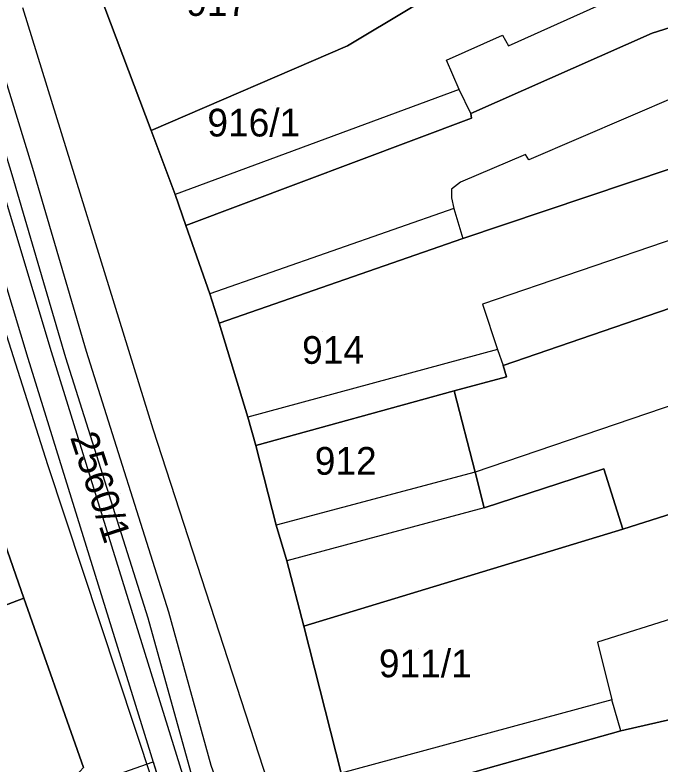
# Model space of a CAD drawing. Extents: x -263423 to -261326, y -1240067 to -1237864.
# Drawn here: x -262758.8 to -262712.2, y -1239222.4 to -1239168.4 of the extents above; entities that cross this region are included whole.
import ezdxf

# ---------------------------------------------------------------- set-up
doc = ezdxf.new("R2010")
doc.units = 0
for name, color, linetype in [('body_kn', 7, 'Continuous'), ('kladpar_druhypozemkov', 7, 'Continuous'), ('kladpar_hranice', 7, 'Continuous'), ('kladpar_parcelnecisla', 7, 'Continuous'), ('kladpar_plochy', 7, 'Continuous'), ('tarchy_linie', 7, 'Continuous'), ('zappar_hrandruhpozemk', 7, 'Continuous')]:
    doc.layers.add(name, color=color, linetype=linetype)

msp = doc.modelspace()

# ---------------------------------------------------------------- linework, layer by layer
at = {"layer": 'body_kn'}
for p, q in [((-262723.6, -1239169.8), (-262723.6, -1239169.8)), ((-262712.81, -1239169.66), (-262712.81, -1239169.66)), ((-262734.78, -1239170.58), (-262734.78, -1239170.58)), ((-262723.17, -1239170.58), (-262723.17, -1239170.58)), ((-262727.64, -1239171.62), (-262727.64, -1239171.62)), ((-262726.73, -1239173.74), (-262726.73, -1239173.74)), ((-262726.73, -1239173.74), (-262726.73, -1239173.74)), ((-262725.88, -1239175.47), (-262725.88, -1239175.47)), ((-262725.88, -1239175.47), (-262725.88, -1239175.47)), ((-262725.83, -1239175.79), (-262725.83, -1239175.79)), ((-262725.83, -1239175.79), (-262725.83, -1239175.79)), ((-262748.94, -1239176.69), (-262748.94, -1239176.69)), ((-262748.94, -1239176.69), (-262748.94, -1239176.69)), ((-262721.95, -1239178.42), (-262721.95, -1239178.42)), ((-262721.7, -1239178.8), (-262721.7, -1239178.8)), ((-262757.5, -1239179.41), (-262757.5, -1239179.41)), ((-262726.62, -1239180.41), (-262726.62, -1239180.41)), ((-262727.27, -1239180.91), (-262727.27, -1239180.91)), ((-262747.2, -1239181.3), (-262747.2, -1239181.3)), ((-262727.28, -1239181.54), (-262727.28, -1239181.54)), ((-262727.11, -1239182.31), (-262727.11, -1239182.31)), ((-262727.11, -1239182.31), (-262727.11, -1239182.31)), ((-262746.43, -1239183.54), (-262746.43, -1239183.54)), ((-262726.46, -1239184.48), (-262726.46, -1239184.48)), ((-262726.46, -1239184.48), (-262726.46, -1239184.48)), ((-262744.7, -1239188.47), (-262744.7, -1239188.47)), ((-262725.04, -1239189.22), (-262725.04, -1239189.22)), ((-262744.04, -1239190.58), (-262744.04, -1239190.58)), ((-262753.63, -1239192.61), (-262753.63, -1239192.61)), ((-262723.97, -1239192.48), (-262723.97, -1239192.48)), ((-262723.97, -1239192.48), (-262723.97, -1239192.48)), ((-262757.81, -1239193.14), (-262757.81, -1239193.14)), ((-262756.14, -1239192.63), (-262756.14, -1239192.63)), ((-262755.11, -1239193.06), (-262755.11, -1239193.06)), ((-262723.55, -1239193.63), (-262723.55, -1239193.63)), ((-262723.32, -1239194.46), (-262723.32, -1239194.46)), ((-262727.08, -1239195.46), (-262727.08, -1239195.46)), ((-262727.08, -1239195.46), (-262727.08, -1239195.46)), ((-262741.97, -1239197.36), (-262741.97, -1239197.36)), ((-262748.78, -1239198.23), (-262748.78, -1239198.23)), ((-262741.38, -1239199.41), (-262741.38, -1239199.41)), ((-262756.39, -1239200.8), (-262756.39, -1239200.8)), ((-262716.29, -1239201.1), (-262716.29, -1239201.1)), ((-262725.56, -1239201.34), (-262725.56, -1239201.34)), ((-262725.56, -1239201.34), (-262725.56, -1239201.34)), ((-262724.92, -1239203.9), (-262724.92, -1239203.9)), ((-262724.92, -1239203.9), (-262724.92, -1239203.9)), ((-262739.92, -1239205.16), (-262739.92, -1239205.16)), ((-262714.93, -1239205.45), (-262714.93, -1239205.45)), ((-262739.15, -1239207.72), (-262739.15, -1239207.72)), ((-262758.12, -1239210.42), (-262758.12, -1239210.42)), ((-262747.68, -1239211.41), (-262747.68, -1239211.41)), ((-262749.17, -1239211.85), (-262749.17, -1239211.85)), ((-262737.92, -1239212.45), (-262737.92, -1239212.45)), ((-262716.76, -1239213.61), (-262716.76, -1239213.61)), ((-262715.71, -1239217.76), (-262715.71, -1239217.76)), ((-262715.71, -1239217.76), (-262715.71, -1239217.76)), ((-262715.06, -1239220), (-262715.06, -1239220)), ((-262715.06, -1239220), (-262715.06, -1239220)), ((-262748.79, -1239222.22), (-262748.79, -1239222.22))]:
    msp.add_line(p, q, dxfattribs=at)
at = {"layer": 'kladpar_druhypozemkov'}
for p, q in [((-262739.96, -1239174.92), (-262739.96, -1239174.92)), ((-262736.56, -1239191.22), (-262736.56, -1239191.22)), ((-262734.86, -1239199.32), (-262734.86, -1239199.32)), ((-262751.13, -1239202.89), (-262751.13, -1239202.89)), ((-262729.66, -1239214.02), (-262729.66, -1239214.02))]:
    msp.add_line(p, q, dxfattribs=at)
at = {"layer": 'kladpar_hranice'}
for points in [[(-262753.82, -1239222.65), (-262758.12, -1239210.42), (-262759.67, -1239205.94), (-262760.45, -1239203.51), (-262764.42, -1239190.77), (-262765.37, -1239187.77), (-262768.68, -1239176.83), (-262770.81, -1239169.6), (-262770.04, -1239169.24), (-262775.1, -1239154.07), (-262776.76, -1239148.95), (-262777, -1239148.24), (-262784.01, -1239126.36), (-262786.62, -1239118.17), (-262791.9, -1239101.53), (-262796.48, -1239087.39)], [(-262779.18, -1239091.51), (-262776.96, -1239097.28), (-262774.53, -1239103.7), (-262769.66, -1239117), (-262767.76, -1239123.22), (-262765.16, -1239132.17), (-262760.77, -1239143.32), (-262757.11, -1239152.87), (-262756.22, -1239155.69), (-262755.45, -1239158.12), (-262755.04, -1239159.4), (-262754.33, -1239161.76), (-262753.5, -1239164.58), (-262748.94, -1239176.69)], [(-262729.26, -1239152.97), (-262723.55, -1239150.11), (-262720.47, -1239148.71), (-262718.71, -1239152.5), (-262716.23, -1239157.83), (-262714.84, -1239161.16), (-262723.23, -1239164.66), (-262730.16, -1239167.82), (-262734.78, -1239170.58), (-262748.94, -1239176.69), (-262753.5, -1239164.58), (-262740.03, -1239158.01), (-262729.26, -1239152.97)], [(-262723.23, -1239164.66), (-262714.84, -1239161.16), (-262705.56, -1239157.23), (-262703.63, -1239161.79), (-262701.75, -1239166.15), (-262712.81, -1239169.66), (-262725.88, -1239175.47), (-262725.83, -1239175.79), (-262746.43, -1239183.54), (-262747.2, -1239181.3), (-262748.94, -1239176.69), (-262734.78, -1239170.58), (-262730.16, -1239167.82), (-262723.23, -1239164.66)], [(-262725.83, -1239175.79), (-262725.88, -1239175.47), (-262712.81, -1239169.66), (-262701.75, -1239166.15), (-262700.03, -1239165.55), (-262693.44, -1239162.96), (-262689.9, -1239172.57), (-262699.48, -1239175.41), (-262726.46, -1239184.48), (-262744.04, -1239190.58), (-262744.7, -1239188.47), (-262746.43, -1239183.54), (-262725.83, -1239175.79)], [(-262726.46, -1239184.48), (-262699.48, -1239175.41), (-262689.9, -1239172.57), (-262686.85, -1239181.15), (-262695.48, -1239184.01), (-262723.55, -1239193.63), (-262723.32, -1239194.46), (-262727.08, -1239195.46), (-262741.38, -1239199.41), (-262741.97, -1239197.36), (-262744.04, -1239190.58), (-262726.46, -1239184.48)], [(-262748.94, -1239176.69), (-262747.2, -1239181.3), (-262746.43, -1239183.54), (-262744.7, -1239188.47), (-262744.04, -1239190.58), (-262741.97, -1239197.36), (-262741.38, -1239199.41), (-262739.92, -1239205.16), (-262739.15, -1239207.72), (-262737.92, -1239212.45), (-262735.24, -1239223.05)], [(-262695.48, -1239184.01), (-262686.85, -1239181.15), (-262681.96, -1239195.3), (-262692.37, -1239198.32), (-262702.6, -1239201.59), (-262706.68, -1239202.83), (-262714.93, -1239205.45), (-262716.29, -1239201.1), (-262724.92, -1239203.9), (-262725.56, -1239201.34), (-262727.08, -1239195.46), (-262723.32, -1239194.46), (-262723.55, -1239193.63), (-262695.48, -1239184.01)], [(-262727.08, -1239195.46), (-262725.56, -1239201.34), (-262724.92, -1239203.9), (-262716.29, -1239201.1), (-262714.93, -1239205.45), (-262737.92, -1239212.45), (-262739.15, -1239207.72), (-262739.92, -1239205.16), (-262741.38, -1239199.41), (-262727.08, -1239195.46)], [(-262706.68, -1239202.83), (-262704.74, -1239209.8), (-262703.61, -1239213.77), (-262703.15, -1239215.36), (-262702.7, -1239217.13), (-262708.03, -1239218.38), (-262715.06, -1239220), (-262734.59, -1239225.48), (-262735.24, -1239223.05), (-262737.92, -1239212.45), (-262714.93, -1239205.45), (-262706.68, -1239202.83)], [(-262759.67, -1239205.94), (-262758.12, -1239210.42), (-262769.13, -1239214.63)], [(-262769.13, -1239214.63), (-262758.12, -1239210.42), (-262753.82, -1239222.65), (-262754.34, -1239223.21), (-262754.82, -1239224.92), (-262781.39, -1239235.39), (-262785.94, -1239223.16), (-262786.42, -1239221.81), (-262779.64, -1239219.42), (-262779.88, -1239218.78), (-262777.7, -1239217.87), (-262769.13, -1239214.63)], [(-262715.06, -1239220), (-262708.03, -1239218.38), (-262702.7, -1239217.13), (-262702.51, -1239217.86), (-262690.89, -1239214.87), (-262689.72, -1239219.02), (-262688.71, -1239222.29), (-262692.03, -1239223.17), (-262710.85, -1239227.91), (-262732.67, -1239233.09), (-262733.25, -1239230.79), (-262734.59, -1239225.48), (-262715.06, -1239220)]]:
    msp.add_lwpolyline(points, dxfattribs=at)
at = {"layer": 'kladpar_plochy'}
for points in [[(-262753.82, -1239222.65), (-262758.12, -1239210.42), (-262759.67, -1239205.94), (-262760.45, -1239203.51), (-262764.42, -1239190.77), (-262765.37, -1239187.77), (-262768.68, -1239176.83), (-262770.81, -1239169.6), (-262770.04, -1239169.24), (-262775.1, -1239154.07), (-262776.76, -1239148.95), (-262777, -1239148.24), (-262784.01, -1239126.36), (-262786.62, -1239118.17), (-262791.9, -1239101.53), (-262796.48, -1239087.39)], [(-262779.18, -1239091.51), (-262776.96, -1239097.28), (-262774.53, -1239103.7), (-262769.66, -1239117), (-262767.76, -1239123.22), (-262765.16, -1239132.17), (-262760.77, -1239143.32), (-262757.11, -1239152.87), (-262756.22, -1239155.69), (-262755.45, -1239158.12), (-262755.04, -1239159.4), (-262754.33, -1239161.76), (-262753.5, -1239164.58), (-262748.94, -1239176.69), (-262747.2, -1239181.3), (-262746.43, -1239183.54), (-262744.7, -1239188.47), (-262744.04, -1239190.58), (-262741.97, -1239197.36), (-262741.38, -1239199.41), (-262739.92, -1239205.16), (-262739.15, -1239207.72), (-262737.92, -1239212.45), (-262735.24, -1239223.05)], [(-262759.67, -1239205.94), (-262758.12, -1239210.42), (-262769.13, -1239214.63)]]:
    msp.add_lwpolyline(points, dxfattribs=at)
for points in [[(-262729.26, -1239152.97), (-262723.55, -1239150.11), (-262720.47, -1239148.71), (-262718.71, -1239152.5), (-262716.23, -1239157.83), (-262714.84, -1239161.16), (-262723.23, -1239164.66), (-262730.16, -1239167.82), (-262734.78, -1239170.58), (-262748.94, -1239176.69), (-262753.5, -1239164.58), (-262740.03, -1239158.01)], [(-262723.23, -1239164.66), (-262714.84, -1239161.16), (-262705.56, -1239157.23), (-262703.63, -1239161.79), (-262701.75, -1239166.15), (-262712.81, -1239169.66), (-262725.88, -1239175.47), (-262725.83, -1239175.79), (-262746.43, -1239183.54), (-262747.2, -1239181.3), (-262748.94, -1239176.69), (-262734.78, -1239170.58), (-262730.16, -1239167.82)], [(-262725.83, -1239175.79), (-262725.88, -1239175.47), (-262712.81, -1239169.66), (-262701.75, -1239166.15), (-262700.03, -1239165.55), (-262693.44, -1239162.96), (-262689.9, -1239172.57), (-262699.48, -1239175.41), (-262726.46, -1239184.48), (-262744.04, -1239190.58), (-262744.7, -1239188.47), (-262746.43, -1239183.54)], [(-262726.46, -1239184.48), (-262699.48, -1239175.41), (-262689.9, -1239172.57), (-262686.85, -1239181.15), (-262695.48, -1239184.01), (-262723.55, -1239193.63), (-262723.32, -1239194.46), (-262727.08, -1239195.46), (-262741.38, -1239199.41), (-262741.97, -1239197.36), (-262744.04, -1239190.58)], [(-262695.48, -1239184.01), (-262686.85, -1239181.15), (-262681.96, -1239195.3), (-262692.37, -1239198.32), (-262702.6, -1239201.59), (-262706.68, -1239202.83), (-262714.93, -1239205.45), (-262716.29, -1239201.1), (-262724.92, -1239203.9), (-262725.56, -1239201.34), (-262727.08, -1239195.46), (-262723.32, -1239194.46), (-262723.55, -1239193.63)], [(-262727.08, -1239195.46), (-262725.56, -1239201.34), (-262724.92, -1239203.9), (-262716.29, -1239201.1), (-262714.93, -1239205.45), (-262737.92, -1239212.45), (-262739.15, -1239207.72), (-262739.92, -1239205.16), (-262741.38, -1239199.41)], [(-262706.68, -1239202.83), (-262704.74, -1239209.8), (-262703.61, -1239213.77), (-262703.15, -1239215.36), (-262702.7, -1239217.13), (-262708.03, -1239218.38), (-262715.06, -1239220), (-262734.59, -1239225.48), (-262735.24, -1239223.05), (-262737.92, -1239212.45), (-262714.93, -1239205.45)], [(-262769.13, -1239214.63), (-262758.12, -1239210.42), (-262753.82, -1239222.65), (-262754.34, -1239223.21), (-262754.82, -1239224.92), (-262781.39, -1239235.39), (-262785.94, -1239223.16), (-262786.42, -1239221.81), (-262779.64, -1239219.42), (-262779.88, -1239218.78), (-262777.7, -1239217.87)], [(-262715.06, -1239220), (-262708.03, -1239218.38), (-262702.7, -1239217.13), (-262702.51, -1239217.86), (-262690.89, -1239214.87), (-262689.72, -1239219.02), (-262688.71, -1239222.29), (-262692.03, -1239223.17), (-262710.85, -1239227.91), (-262732.67, -1239233.09), (-262733.25, -1239230.79), (-262734.59, -1239225.48)]]:
    msp.add_lwpolyline(points, close=True, dxfattribs=at)
at = {"layer": 'tarchy_linie'}
for points in [[(-262816.21, -1239022.95), (-262801.33, -1239053.61), (-262785.49, -1239096.59), (-262778.97, -1239116.64), (-262769.58, -1239148.24), (-262765.58, -1239161.32), (-262756.14, -1239192.63), (-262745.47, -1239227.02), (-262734.36, -1239262.66), (-262729.23, -1239278.2), (-262719.46, -1239309.9), (-262705.75, -1239353.04), (-262693.14, -1239374.02), (-262677.03, -1239427.73), (-262664.56, -1239482.72), (-262653.16, -1239519.18)], [(-262721.13, -1239310.42), (-262730.9, -1239278.73), (-262736.03, -1239263.19), (-262747.14, -1239227.54), (-262757.81, -1239193.14), (-262767.26, -1239161.83), (-262771.21, -1239148.73), (-262780.59, -1239117.15), (-262787.1, -1239097.15), (-262802.9, -1239054.28)], [(-262791.51, -1239071.61), (-262780.14, -1239104.77), (-262774.26, -1239123.31), (-262769.38, -1239138.61), (-262766.53, -1239148.01), (-262763.7, -1239158.99), (-262761.74, -1239165.58), (-262757.5, -1239179.41), (-262753.63, -1239192.61), (-262747.68, -1239211.41), (-262744.63, -1239222.46), (-262735.92, -1239246.92), (-262730.83, -1239263.34), (-262725.19, -1239281.48), (-262720.77, -1239295.86), (-262717.4, -1239307.13), (-262713.9, -1239319.06)], [(-262792.97, -1239072.14), (-262781.61, -1239105.26), (-262775.74, -1239123.78), (-262770.86, -1239139.07), (-262768.02, -1239148.43), (-262765.19, -1239159.4), (-262763.22, -1239166.03), (-262758.99, -1239179.86), (-262755.11, -1239193.06), (-262749.17, -1239211.85), (-262746.11, -1239222.93), (-262737.39, -1239247.41), (-262732.31, -1239263.8), (-262726.67, -1239281.94), (-262722.25, -1239296.31), (-262718.89, -1239307.57), (-262715.38, -1239319.51)], [(-262843.68, -1239262.77), (-262802.64, -1239245.55), (-262756.82, -1239227.39), (-262756.19, -1239225.46), (-262754.82, -1239224.92), (-262754.65, -1239224.31), (-262748.79, -1239222.22), (-262748.33, -1239223.7), (-262747.87, -1239225.18), (-262752.83, -1239226.95), (-262753.61, -1239227.54), (-262753.76, -1239228.02), (-262747.62, -1239226), (-262747.14, -1239227.54), (-262747.13, -1239227.57), (-262746.64, -1239229.14), (-262751.52, -1239230.74), (-262751.64, -1239230.32), (-262763.14, -1239234.57)]]:
    msp.add_lwpolyline(points, dxfattribs=at)
at = {"layer": 'zappar_hrandruhpozemk'}
for p, q in [((-262723.17, -1239170.58), (-262703.63, -1239161.79)), ((-262748.78, -1239198.23), (-262758.2, -1239167.84)), ((-262709.6, -1239173.6), (-262721.7, -1239178.8)), ((-262726.73, -1239173.74), (-262747.2, -1239181.3)), ((-262696.91, -1239179.6), (-262725.04, -1239189.22)), ((-262727.11, -1239182.31), (-262744.7, -1239188.47)), ((-262756.39, -1239200.8), (-262761.26, -1239185.51)), ((-262695.07, -1239190.95), (-262725.56, -1239201.34)), ((-262723.97, -1239192.48), (-262741.97, -1239197.36)), ((-262737.37, -1239233.37), (-262748.78, -1239198.23)), ((-262746.81, -1239229.73), (-262756.39, -1239200.8)), ((-262725.56, -1239201.34), (-262739.92, -1239205.16)), ((-262724.92, -1239203.9), (-262739.15, -1239207.72)), ((-262704.74, -1239209.8), (-262716.76, -1239213.61)), ((-262716.76, -1239213.61), (-262715.71, -1239217.76)), ((-262715.71, -1239217.76), (-262735.24, -1239223.05)), ((-262715.06, -1239220), (-262715.71, -1239217.76))]:
    msp.add_line(p, q, dxfattribs=at)
for points in [[(-262725.88, -1239175.47), (-262726.73, -1239173.74), (-262727.64, -1239171.62), (-262723.6, -1239169.8), (-262723.17, -1239170.58)], [(-262721.7, -1239178.8), (-262721.95, -1239178.42), (-262726.62, -1239180.41), (-262727.27, -1239180.91), (-262727.28, -1239181.54), (-262727.11, -1239182.31), (-262726.46, -1239184.48)], [(-262725.04, -1239189.22), (-262723.97, -1239192.48), (-262723.55, -1239193.63)]]:
    msp.add_lwpolyline(points, dxfattribs=at)

# ---------------------------------------------------------------- texts
at = {"layer": 'kladpar_parcelnecisla'}
for s, p in [('917', (-262746.402, -1239168.42)), ('916/1', (-262744.88, -1239177.12)), ('914', (-262738.05, -1239193.52)), ('912', (-262737.136, -1239201.52)), ('911/1', (-262732.511, -1239216.13))]:
    msp.add_text(s, height=2, dxfattribs=at).set_placement(p)
msp.add_text('2560/1', height=2, rotation=288, dxfattribs=at).set_placement((-262754.797, -1239198.811))

doc.saveas('drawing.dxf')
